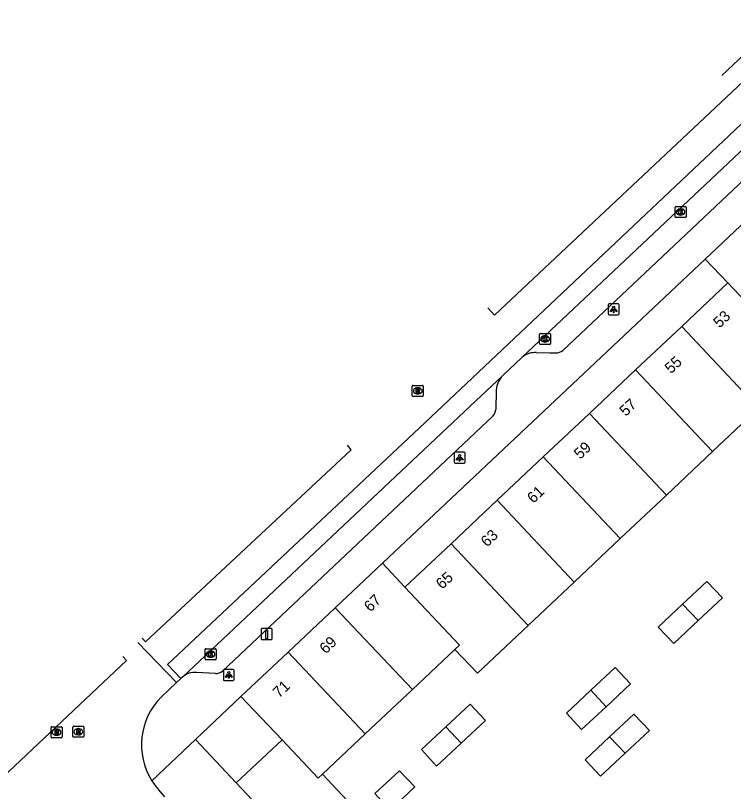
# Model space of a CAD drawing. Extents: x 162542 to 163144, y 380786 to 381511.
# Drawn here: x 162623.6 to 162688.9, y 381289.2 to 381359.7 of the extents above; entities that cross this region are included whole.
import ezdxf

# ---------------------------------------------------------------- set-up
doc = ezdxf.new("R2010")
doc.units = 0
for name, color, linetype in [('IMGEO_Kolk', 7, 'Continuous'), ('IMGEO_Laadpaal', 7, 'Continuous'), ('IMGEO_Lichtpunt', 7, 'Continuous'), ('IMGEO_Pand', 7, 'Continuous'), ('IMGEO_Pand_nummerreeks', 7, 'Continuous'), ('IMGEO_Rijbaan_lokaal_gesloten', 7, 'Continuous'), ('IMGEO_Rijbaan_lokaal_open', 7, 'Continuous'), ('IMGEO_Rioolput', 7, 'Continuous'), ('IMGEO_Voetpad_open', 7, 'Continuous')]:
    doc.layers.add(name, color=color, linetype=linetype)

msp = doc.modelspace()

# ---------------------------------------------------------------- linework, layer by layer
at = {"layer": 'IMGEO_Kolk'}
for p, q in [((162683.558, 381341.46), (162683.558, 381342.312)), ((162683.633, 381342.386), (162684.485, 381342.386)), ((162684.046, 381342.166), (162684.071, 381342.166)), ((162684.559, 381342.312), (162684.559, 381341.46)), ((162684.485, 381341.386), (162683.633, 381341.386)), ((162684.069, 381341.606), (162684.044, 381341.606)), ((162671.245, 381329.927), (162671.245, 381330.779)), ((162671.32, 381330.853), (162672.172, 381330.853)), ((162672.246, 381330.779), (162672.246, 381329.927)), ((162671.756, 381330.073), (162671.731, 381330.073)), ((162671.733, 381330.633), (162671.758, 381330.633)), ((162672.172, 381329.853), (162671.32, 381329.853)), ((162640.839, 381301.286), (162640.839, 381302.138)), ((162640.914, 381302.212), (162641.766, 381302.212)), ((162641.327, 381301.992), (162641.352, 381301.992)), ((162641.84, 381302.138), (162641.84, 381301.286)), ((162641.766, 381301.212), (162640.914, 381301.212)), ((162641.35, 381301.432), (162641.325, 381301.432))]:
    msp.add_line(p, q, dxfattribs=at)
for points in [[(162683.558, 381341.46), (162683.558, 381342.312)], [(162683.633, 381342.386), (162684.485, 381342.386)], [(162683.879, 381342.086), (162684.002, 381342.086), (162684.002, 381341.935), (162684.132, 381342.086), (162684.296, 381342.086), (162684.15, 381341.935), (162684.303, 381341.686), (162684.151, 381341.686), (162684.066, 381341.85), (162684.002, 381341.783), (162684.002, 381341.686), (162683.879, 381341.686), (162683.879, 381342.086)], [(162684.559, 381342.312), (162684.559, 381341.46)], [(162684.485, 381341.386), (162683.633, 381341.386)], [(162671.245, 381329.927), (162671.245, 381330.779)], [(162671.32, 381330.853), (162672.172, 381330.853)], [(162672.246, 381330.779), (162672.246, 381329.927)], [(162671.566, 381330.553), (162671.689, 381330.553), (162671.689, 381330.402), (162671.819, 381330.553), (162671.983, 381330.553), (162671.837, 381330.402), (162671.99, 381330.153), (162671.838, 381330.153), (162671.753, 381330.317), (162671.689, 381330.25), (162671.689, 381330.153), (162671.566, 381330.153), (162671.566, 381330.553)], [(162672.172, 381329.853), (162671.32, 381329.853)], [(162640.839, 381301.286), (162640.839, 381302.138)], [(162640.914, 381302.212), (162641.766, 381302.212)], [(162641.16, 381301.912), (162641.283, 381301.912), (162641.283, 381301.761), (162641.413, 381301.912), (162641.577, 381301.912), (162641.431, 381301.761), (162641.584, 381301.512), (162641.432, 381301.512), (162641.347, 381301.676), (162641.283, 381301.609), (162641.283, 381301.512), (162641.16, 381301.512), (162641.16, 381301.912)], [(162641.84, 381302.138), (162641.84, 381301.286)], [(162641.766, 381301.212), (162640.914, 381301.212)]]:
    msp.add_lwpolyline(points, dxfattribs=at)
for centre, start, end in [((162683.635, 381342.31), 91.55205, 178.44795), ((162683.635, 381342.31), 91.55205, 178.44795), ((162684.483, 381342.31), 1.55205, 88.44795), ((162684.483, 381342.31), 1.55205, 88.44795), ((162683.635, 381341.462), 181.55205, 268.44795), ((162683.635, 381341.462), 181.55205, 268.44795), ((162684.483, 381341.462), 271.55205, 358.44795), ((162684.483, 381341.462), 271.55205, 358.44795), ((162671.322, 381330.777), 91.55205, 178.44795), ((162671.322, 381330.777), 91.55205, 178.44795), ((162672.17, 381330.777), 1.55205, 88.44795), ((162672.17, 381330.777), 1.55205, 88.44795), ((162671.322, 381329.929), 181.55205, 268.44795), ((162671.322, 381329.929), 181.55205, 268.44795), ((162672.17, 381329.929), 271.55205, 358.44795), ((162672.17, 381329.929), 271.55205, 358.44795), ((162640.916, 381302.136), 91.55205, 178.44795), ((162640.916, 381302.136), 91.55205, 178.44795), ((162641.764, 381302.136), 1.55205, 88.44795), ((162641.764, 381302.136), 1.55205, 88.44795), ((162640.916, 381301.288), 181.55205, 268.44795), ((162640.916, 381301.288), 181.55205, 268.44795), ((162641.764, 381301.288), 271.55205, 358.44795), ((162641.764, 381301.288), 271.55205, 358.44795)]:
    msp.add_arc(centre, 0.0765, start, end, dxfattribs=at)
for centre, major_axis, ratio, start_param, end_param in [((162684.045, 381341.886), (-0.387, 0.002), 0.722429, 4.712389, 7.853982), ((162684.07, 381341.886), (-0.39, 0.002), 0.717154, 1.570796, 4.712389), ((162671.732, 381330.353), (-0.387, 0.002), 0.722429, 4.712389, 7.853982), ((162671.757, 381330.353), (-0.39, 0.002), 0.717154, 1.570796, 4.712389), ((162641.326, 381301.712), (-0.387, 0.002), 0.722429, 4.712389, 7.853982), ((162641.351, 381301.712), (-0.39, 0.002), 0.717154, 1.570796, 4.712389)]:
    msp.add_ellipse(centre, major_axis=major_axis, ratio=ratio, start_param=start_param, end_param=end_param, dxfattribs=at)
at = {"layer": 'IMGEO_Laadpaal'}
for p, q in [((162645.937, 381303.96), (162645.937, 381303.119)), ((162645.937, 381303.96), (162645.937, 381303.119)), ((162646.853, 381304.044), (162646.012, 381304.044)), ((162646.853, 381304.044), (162646.012, 381304.044)), ((162646.937, 381303.128), (162646.937, 381303.969)), ((162646.937, 381303.128), (162646.937, 381303.969)), ((162646.021, 381303.044), (162646.862, 381303.044)), ((162646.021, 381303.044), (162646.862, 381303.044))]:
    msp.add_line(p, q, dxfattribs=at)
msp.add_lwpolyline([(162646.352, 381303.857), (162646.512, 381303.857), (162646.512, 381303.124), (162646.352, 381303.124), (162646.352, 381303.857)], dxfattribs=at)
for centre, start, end in [((162646.015, 381303.966), 92.4484, 184.28452), ((162646.015, 381303.966), 92.4484, 184.28452), ((162646.859, 381303.966), 2.4484, 94.28452), ((162646.859, 381303.966), 2.4484, 94.28452), ((162646.015, 381303.122), 182.4484, 274.28452), ((162646.015, 381303.122), 182.4484, 274.28452), ((162646.859, 381303.122), 272.4484, 4.28452), ((162646.859, 381303.122), 272.4484, 4.28452)]:
    msp.add_arc(centre, 0.0779, start, end, dxfattribs=at)
at = {"layer": 'IMGEO_Lichtpunt'}
for p, q in [((162678.385, 381333.533), (162677.577, 381333.533)), ((162678.385, 381333.533), (162677.577, 381333.533)), ((162677.483, 381333.438), (162677.483, 381332.631)), ((162677.483, 381333.438), (162677.483, 381332.631)), ((162678.479, 381332.631), (162678.479, 381333.438)), ((162678.479, 381332.631), (162678.479, 381333.438)), ((162677.577, 381332.537), (162678.385, 381332.537)), ((162677.577, 381332.537), (162678.385, 381332.537)), ((162663.475, 381319.965), (162663.475, 381319.158)), ((162663.475, 381319.965), (162663.475, 381319.158)), ((162664.377, 381320.06), (162663.569, 381320.06)), ((162664.377, 381320.06), (162663.569, 381320.06)), ((162664.471, 381319.158), (162664.471, 381319.965)), ((162664.471, 381319.158), (162664.471, 381319.965)), ((162663.569, 381319.064), (162664.377, 381319.064)), ((162663.569, 381319.064), (162664.377, 381319.064)), ((162643.405, 381300.329), (162642.597, 381300.329)), ((162643.405, 381300.329), (162642.597, 381300.329)), ((162642.503, 381300.234), (162642.503, 381299.427)), ((162642.503, 381300.234), (162642.503, 381299.427)), ((162643.499, 381299.427), (162643.499, 381300.234)), ((162643.499, 381299.427), (162643.499, 381300.234)), ((162642.597, 381299.333), (162643.405, 381299.333)), ((162642.597, 381299.333), (162643.405, 381299.333))]:
    msp.add_line(p, q, dxfattribs=at)
for points in [[(162677.857, 381333.102), (162677.896, 381333.074), (162677.708, 381332.812), (162677.67, 381332.839), (162677.857, 381333.102)], [(162677.959, 381333.054), (162678.006, 381333.054), (162678.006, 381332.732), (162677.959, 381332.732), (162677.959, 381333.054)], [(162678.069, 381333.074), (162678.107, 381333.101), (162678.294, 381332.839), (162678.255, 381332.811), (162678.069, 381333.074)], [(162663.849, 381319.629), (162663.888, 381319.601), (162663.7, 381319.339), (162663.662, 381319.366), (162663.849, 381319.629)], [(162663.951, 381319.581), (162663.998, 381319.581), (162663.998, 381319.259), (162663.951, 381319.259), (162663.951, 381319.581)], [(162664.061, 381319.601), (162664.099, 381319.628), (162664.286, 381319.366), (162664.247, 381319.338), (162664.061, 381319.601)], [(162642.877, 381299.898), (162642.916, 381299.87), (162642.728, 381299.608), (162642.69, 381299.635), (162642.877, 381299.898)], [(162642.979, 381299.85), (162643.026, 381299.85), (162643.026, 381299.528), (162642.979, 381299.528), (162642.979, 381299.85)], [(162643.089, 381299.87), (162643.127, 381299.897), (162643.314, 381299.635), (162643.275, 381299.607), (162643.089, 381299.87)]]:
    msp.add_lwpolyline(points, dxfattribs=at)
for centre in [(162677.982, 381333.236), (162663.974, 381319.763), (162643.002, 381300.032)]:
    msp.add_circle(centre, 0.0994, dxfattribs=at)
for centre, start, end in [((162677.577, 381333.438), 90, 180), ((162677.577, 381333.438), 90, 180), ((162678.385, 381333.438), 0, 90), ((162678.385, 381333.438), 0, 90), ((162677.577, 381332.631), 180, 270), ((162677.577, 381332.631), 180, 270), ((162678.385, 381332.631), 270, 0), ((162678.385, 381332.631), 270, 360), ((162663.569, 381319.965), 90, 180), ((162663.569, 381319.965), 90, 180), ((162664.377, 381319.965), 0, 90), ((162664.377, 381319.965), 0, 90), ((162663.569, 381319.158), 180, 270), ((162663.569, 381319.158), 180, 270), ((162664.377, 381319.158), 270, 0), ((162664.377, 381319.158), 270, 360), ((162642.597, 381300.234), 90, 180), ((162642.597, 381300.234), 90, 180), ((162643.405, 381300.234), 0, 90), ((162643.405, 381300.234), 0, 90), ((162642.597, 381299.427), 180, 270), ((162642.597, 381299.427), 180, 270), ((162643.405, 381299.427), 270, 0), ((162643.405, 381299.427), 270, 360)]:
    msp.add_arc(centre, 0.0946, start, end, dxfattribs=at)
at = {"layer": 'IMGEO_Pand'}
for points in [[(162686.301, 381337.602), (162690.573, 381341.63)], [(162686.301, 381337.602), (162688.359, 381335.437)], [(162688.359, 381335.437), (162684.166, 381331.49)], [(162688.359, 381335.437), (162693.319, 381330.219), (162693.632, 381330.514)], [(162684.166, 381331.49), (162679.973, 381327.542)], [(162684.166, 381331.49), (162691.153, 381324.068)], [(162679.973, 381327.542), (162675.78, 381323.595)], [(162679.973, 381327.542), (162686.962, 381320.117)], [(162675.78, 381323.595), (162671.586, 381319.648)], [(162675.78, 381323.595), (162682.772, 381316.167)], [(162686.962, 381320.117), (162691.153, 381324.068)], [(162682.772, 381316.167), (162686.962, 381320.117)], [(162671.586, 381319.648), (162667.393, 381315.701)], [(162671.586, 381319.648), (162678.582, 381312.217)], [(162678.582, 381312.217), (162682.772, 381316.167)], [(162667.393, 381315.701), (162663.2, 381311.753)], [(162667.393, 381315.701), (162674.392, 381308.266)], [(162663.2, 381311.753), (162659.007, 381307.806)], [(162663.2, 381311.753), (162670.202, 381304.316)], [(162674.392, 381308.266), (162678.582, 381312.217)], [(162652.681, 381305.941), (162656.968, 381309.979)], [(162659.007, 381307.806), (162656.968, 381309.979)], [(162670.202, 381304.316), (162674.392, 381308.266)], [(162684.247, 381306.252), (162686.457, 381308.325), (162687.859, 381306.846), (162685.649, 381304.764)], [(162659.007, 381307.806), (162663.957, 381302.531), (162663.544, 381302.142)], [(162685.649, 381304.764), (162683.438, 381302.681), (162682.034, 381304.176), (162684.247, 381306.252)], [(162684.247, 381306.252), (162685.649, 381304.764)], [(162648.395, 381301.902), (162652.681, 381305.941)], [(162652.681, 381305.941), (162659.684, 381298.508)], [(162663.544, 381302.142), (162665.608, 381299.985), (162670.202, 381304.316)], [(162644.108, 381297.864), (162648.395, 381301.902)], [(162648.395, 381301.902), (162655.396, 381294.471)], [(162659.684, 381298.508), (162663.544, 381302.142)], [(162675.899, 381298.437), (162678.106, 381300.511), (162679.515, 381299.02), (162677.291, 381296.945)], [(162655.396, 381294.471), (162659.684, 381298.508)], [(162677.291, 381296.945), (162675.066, 381294.87), (162673.685, 381296.356), (162675.899, 381298.437)], [(162675.899, 381298.437), (162677.291, 381296.945)], [(162644.108, 381297.864), (162647.835, 381293.935)], [(162662.726, 381295.119), (162664.948, 381297.19), (162666.339, 381295.695), (162664.116, 381293.626)], [(162677.615, 381294.201), (162679.82, 381296.281), (162681.231, 381294.795), (162679.01, 381292.713)], [(162664.116, 381293.626), (162661.892, 381291.557), (162660.504, 381293.049), (162662.726, 381295.119)], [(162662.726, 381295.119), (162664.116, 381293.626)], [(162651.525, 381290.827), (162655.396, 381294.471)], [(162679.01, 381292.713), (162676.788, 381290.631), (162675.395, 381292.107), (162677.615, 381294.201)], [(162677.615, 381294.201), (162679.01, 381292.713)], [(162647.835, 381293.935), (162643.678, 381290.028)], [(162651.525, 381290.827), (162651.133, 381290.458), (162647.835, 381293.935)], [(162651.893, 381281.31), (162656.442, 381285.541), (162651.525, 381290.827)], [(162659.9, 381289.682), (162657.666, 381287.561), (162656.277, 381289.054), (162658.503, 381291.125), (162659.9, 381289.682)], [(162643.678, 381290.028), (162651.893, 381281.31)]]:
    msp.add_lwpolyline(points, dxfattribs=at)
at = {"layer": 'IMGEO_Rijbaan_lokaal_gesloten'}
for points in [[(162666.539, 381333.186), (162667.161, 381332.527), (162694.788, 381358.46), (162693.589, 381359.733)], [(162687.82, 381354.287), (162691.422, 381357.669)], [(162638.648, 381299.503), (162637.438, 381300.78), (162660.822, 381322.724), (162696.641, 381356.52), (162697.846, 381355.236)], [(162697.846, 381355.236), (162697.258, 381354.669), (162669.643, 381328.666)], [(162669.643, 381328.666), (162667.873, 381327.006)], [(162667.873, 381327.006), (162665.454, 381324.728), (162638.793, 381299.639)], [(162635.132, 381303.165), (162635.442, 381302.837), (162654.124, 381320.293), (162653.774, 381320.694)], [(162633.362, 381301.5), (162633.69, 381301.157), (162621.357, 381289.553), (162621.016, 381289.891)], [(162638.793, 381299.639), (162638.648, 381299.503)]]:
    msp.add_lwpolyline(points, dxfattribs=at)
at = {"layer": 'IMGEO_Rijbaan_lokaal_open'}
for points in [[(162638.252, 381299.13), (162634.718, 381302.775)], [(162636.86, 381297.823), (162638.252, 381299.13)], [(162638.252, 381299.13), (162638.648, 381299.503)], [(162637.2, 381288.757), (162636.626, 381289.395)]]:
    msp.add_lwpolyline(points, dxfattribs=at)
for centre, radius, start, end in [((162641.177, 381293.486), 6.119, 134.86435, 212.22364), ((162641.144, 381293.461), 6.078, 212.19248, 221.9889)]:
    msp.add_arc(centre, radius, start, end, dxfattribs=at)
at = {"layer": 'IMGEO_Rioolput'}
for p, q in [((162659.672, 381325.208), (162659.672, 381326.06)), ((162659.747, 381326.134), (162660.599, 381326.134)), ((162660.16, 381325.914), (162660.185, 381325.914)), ((162660.673, 381326.06), (162660.673, 381325.208)), ((162660.599, 381325.134), (162659.747, 381325.134)), ((162660.183, 381325.354), (162660.158, 381325.354)), ((162626.844, 381294.201), (162626.844, 381295.053)), ((162626.919, 381295.127), (162627.771, 381295.127)), ((162627.332, 381294.907), (162627.357, 381294.907)), ((162627.845, 381295.053), (162627.845, 381294.201)), ((162628.828, 381294.25), (162628.828, 381295.102)), ((162628.903, 381295.176), (162629.755, 381295.176)), ((162629.316, 381294.956), (162629.341, 381294.956)), ((162629.829, 381295.102), (162629.829, 381294.25)), ((162627.771, 381294.127), (162626.919, 381294.127)), ((162627.355, 381294.347), (162627.33, 381294.347)), ((162629.755, 381294.176), (162628.903, 381294.176)), ((162629.339, 381294.396), (162629.314, 381294.396))]:
    msp.add_line(p, q, dxfattribs=at)
for points in [[(162659.672, 381325.208), (162659.672, 381326.06)], [(162659.747, 381326.134), (162660.599, 381326.134)], [(162660.261, 381325.832), (162660.009, 381325.834), (162660.009, 381325.434)], [(162660.187, 381325.753), (162660.133, 381325.753), (162660.133, 381325.672)], [(162660.673, 381326.06), (162660.673, 381325.208)], [(162660.599, 381325.134), (162659.747, 381325.134)], [(162660.009, 381325.434), (162660.133, 381325.434), (162660.133, 381325.596), (162660.144, 381325.596)], [(162660.133, 381325.672), (162660.185, 381325.672)], [(162660.191, 381325.567), (162660.262, 381325.434), (162660.402, 381325.434), (162660.337, 381325.56)], [(162626.844, 381294.201), (162626.844, 381295.053)], [(162626.919, 381295.127), (162627.771, 381295.127)], [(162627.433, 381294.825), (162627.181, 381294.827), (162627.181, 381294.427)], [(162627.359, 381294.746), (162627.305, 381294.746), (162627.305, 381294.665)], [(162627.845, 381295.053), (162627.845, 381294.201)], [(162628.828, 381294.25), (162628.828, 381295.102)], [(162628.903, 381295.176), (162629.755, 381295.176)], [(162629.417, 381294.874), (162629.165, 381294.876), (162629.165, 381294.476)], [(162629.343, 381294.795), (162629.289, 381294.795), (162629.289, 381294.714)], [(162629.289, 381294.714), (162629.341, 381294.714)], [(162629.829, 381295.102), (162629.829, 381294.25)], [(162627.771, 381294.127), (162626.919, 381294.127)], [(162627.181, 381294.427), (162627.305, 381294.427), (162627.305, 381294.589), (162627.316, 381294.589)], [(162627.305, 381294.665), (162627.357, 381294.665)], [(162627.363, 381294.56), (162627.434, 381294.427), (162627.574, 381294.427), (162627.509, 381294.553)], [(162629.755, 381294.176), (162628.903, 381294.176)], [(162629.165, 381294.476), (162629.289, 381294.476), (162629.289, 381294.638), (162629.3, 381294.638)], [(162629.347, 381294.609), (162629.418, 381294.476), (162629.558, 381294.476), (162629.493, 381294.602)]]:
    msp.add_lwpolyline(points, dxfattribs=at)
for centre, radius, start, end in [((162659.749, 381326.058), 0.0765, 91.55205, 178.44795), ((162659.749, 381326.058), 0.0765, 91.55205, 178.44795), ((162660.193, 381325.657), 0.0964, 77.00612, 93.18647), ((162660.207, 381325.714), 0.0378, 276.66336, 79.67722), ((162660.26, 381325.722), 0.109, 350.36119, 89.41601), ((162660.258, 381325.722), 0.112, 277.58423, 350.98172), ((162660.597, 381326.058), 0.0765, 1.55205, 88.44795), ((162660.597, 381326.058), 0.0765, 1.55205, 88.44795), ((162659.749, 381325.21), 0.0765, 181.55205, 268.44795), ((162659.749, 381325.21), 0.0765, 181.55205, 268.44795), ((162660.143, 381325.543), 0.0533, 26.02933, 88.69889), ((162660.169, 381325.861), 0.19, 274.7715, 282.96867), ((162660.242, 381325.507), 0.108, 29.51342, 73.79051), ((162660.597, 381325.21), 0.0765, 271.55205, 358.44795), ((162660.597, 381325.21), 0.0765, 271.55205, 358.44795), ((162626.921, 381295.051), 0.0765, 91.55205, 178.44795), ((162626.921, 381295.051), 0.0765, 91.55205, 178.44795), ((162627.365, 381294.65), 0.0964, 77.00612, 93.18647), ((162627.379, 381294.707), 0.0378, 276.66336, 79.67722), ((162627.432, 381294.715), 0.109, 350.36119, 89.41601), ((162627.43, 381294.715), 0.112, 277.58423, 350.98172), ((162627.769, 381295.051), 0.0765, 1.55205, 88.44795), ((162627.769, 381295.051), 0.0765, 1.55205, 88.44795), ((162628.905, 381295.1), 0.0765, 91.55205, 178.44795), ((162628.905, 381295.1), 0.0765, 91.55205, 178.44795), ((162629.325, 381294.903), 0.19, 274.7715, 282.96867), ((162629.349, 381294.699), 0.0964, 77.00612, 93.18647), ((162629.363, 381294.756), 0.0378, 276.66336, 79.67722), ((162629.416, 381294.764), 0.109, 350.36119, 89.41601), ((162629.414, 381294.764), 0.112, 277.58423, 350.98172), ((162629.753, 381295.1), 0.0765, 1.55205, 88.44795), ((162629.753, 381295.1), 0.0765, 1.55205, 88.44795), ((162626.921, 381294.203), 0.0765, 181.55205, 268.44795), ((162626.921, 381294.203), 0.0765, 181.55205, 268.44795), ((162627.315, 381294.536), 0.0533, 26.02933, 88.69889), ((162627.341, 381294.854), 0.19, 274.7715, 282.96867), ((162627.414, 381294.5), 0.108, 29.51342, 73.79051), ((162627.769, 381294.203), 0.0765, 271.55205, 358.44795), ((162627.769, 381294.203), 0.0765, 271.55205, 358.44795), ((162628.905, 381294.252), 0.0765, 181.55205, 268.44795), ((162628.905, 381294.252), 0.0765, 181.55205, 268.44795), ((162629.299, 381294.585), 0.0533, 26.02933, 88.69889), ((162629.398, 381294.549), 0.108, 29.51342, 73.79051), ((162629.753, 381294.252), 0.0765, 271.55205, 358.44795), ((162629.753, 381294.252), 0.0765, 271.55205, 358.44795)]:
    msp.add_arc(centre, radius, start, end, dxfattribs=at)
for centre, major_axis, ratio, start_param, end_param in [((162660.159, 381325.634), (-0.387, 0.002), 0.722429, 4.712389, 7.853982), ((162660.184, 381325.634), (-0.39, 0.002), 0.717154, 1.570796, 4.712389), ((162627.331, 381294.627), (-0.387, 0.002), 0.722429, 4.712389, 7.853982), ((162627.356, 381294.627), (-0.39, 0.002), 0.717154, 1.570796, 4.712389), ((162629.315, 381294.676), (-0.387, 0.002), 0.722429, 4.712389, 7.853982), ((162629.34, 381294.676), (-0.39, 0.002), 0.717154, 1.570796, 4.712389)]:
    msp.add_ellipse(centre, major_axis=major_axis, ratio=ratio, start_param=start_param, end_param=end_param, dxfattribs=at)
at = {"layer": 'IMGEO_Voetpad_open'}
for points in [[(162673.345, 381329.311), (162697.899, 381352.445)], [(162656.968, 381309.979), (162686.301, 381337.602)], [(162670.931, 381329.113), (162672.192, 381329.085), (162672.748, 381329.091)], [(162667.297, 381325.737), (162667.265, 381323.943)], [(162667.008, 381323.347), (162642.425, 381300.17)], [(162641.786, 381299.954), (162640.071, 381300.053)], [(162639.968, 381293.965), (162644.108, 381297.864)], [(162636, 381290.223), (162639.968, 381293.965)], [(162643.678, 381290.028), (162639.968, 381293.965)]]:
    msp.add_lwpolyline(points, dxfattribs=at)
for centre, radius, start, end in [((162672.755, 381329.992), 0.901, 269.55043, 310.90818), ((162670.834, 381327.31), 1.805, 105.84358, 131.28528), ((162670.836, 381327.318), 1.798, 86.97416, 105.98328), ((162669.436, 381325.531), 2.149, 136.66703, 174.5063), ((162666.37, 381323.976), 0.896, 315.43265, 357.91516), ((162639.906, 381298.384), 1.677, 84.34049, 131.55831), ((162641.712, 381301.225), 1.273, 273.31157, 304.04184)]:
    msp.add_arc(centre, radius, start, end, dxfattribs=at)

# ---------------------------------------------------------------- texts
at = {"layer": 'IMGEO_Pand_nummerreeks'}
for s, rotation, p in [('53', 43.06924, (162687.595, 381331.289)), ('55', 43.06924, (162683.188, 381327.139)), ('57', 43.06924, (162679.074, 381323.267)), ('59', 43.06924, (162674.933, 381319.369)), ('61', 43.06924, (162670.68, 381315.365)), ('63', 43.06924, (162666.467, 381311.399)), ('65', 43.06924, (162662.388, 381307.559)), ('67', 43.09216, (162655.854, 381305.499)), ('69', 43.09216, (162651.808, 381301.688)), ('71', 43.09216, (162647.565, 381297.691))]:
    msp.add_text(s, height=1, rotation=rotation, dxfattribs=at).set_placement(p)

doc.saveas('drawing.dxf')
